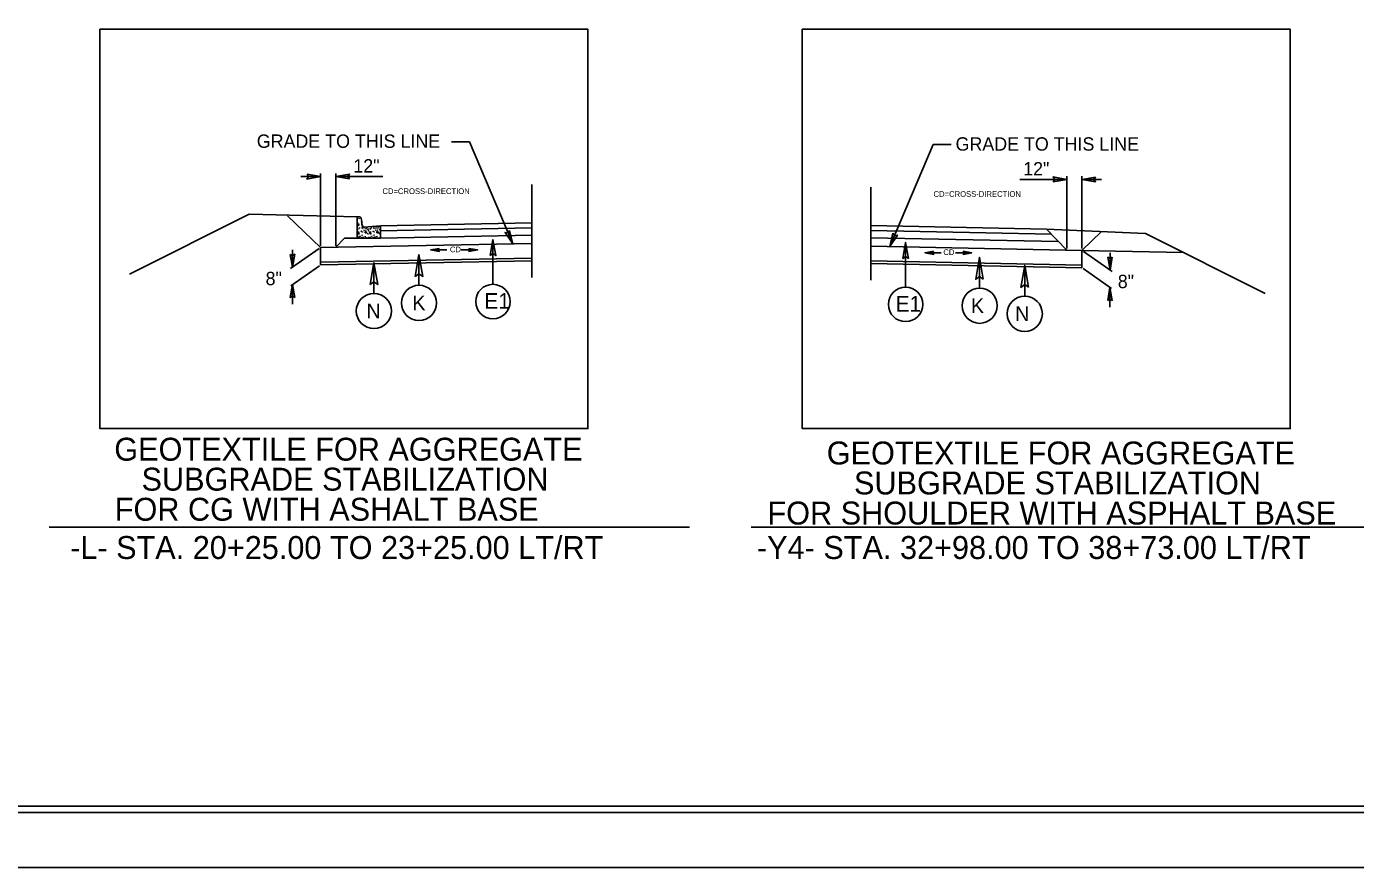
# Model space of a CAD drawing. Extents: x 1904401 to 1905163, y 193929 to 194736.
# Drawn here: x 1904801.9 to 1904910.6, y 194023.4 to 194092.2 of the extents above; entities that cross this region are included whole.
import ezdxf

# ---------------------------------------------------------------- set-up
doc = ezdxf.new("R2010")
doc.units = 0
for name, color, linetype in [('Old_Level_1', 7, 'Continuous'), ('Old_Level_11', 7, 'Continuous'), ('Old_Level_20', 7, 'Continuous'), ('Prop Dimension', 7, 'Continuous'), ('Prop Dimension Text', 7, 'Continuous'), ('Prop Lane Arrow CELL', 7, 'Continuous'), ('Prop Terminator CELL', 7, 'Continuous'), ('Sheet Cutting Line CELL', 7, 'Continuous'), ('Sheet Plot Border Inside CELL', 7, 'Continuous'), ('Sheet Plot Border Outside CELL', 7, 'Continuous'), ('Sheet Typical CELL', 7, 'Continuous'), ('Typical Curb CELL', 7, 'Continuous'), ('Typical Hinge Slope Interstate CELL', 7, 'Continuous'), ('Typical ID Circle CELL', 7, 'Continuous'), ('Typical Pavement Slope CELL', 7, 'Continuous'), ('Typical Shoulder Slope CELL', 7, 'Continuous'), ('Typical Terminator CELL', 7, 'Continuous'), ('Typical Text General CELL', 7, 'Continuous'), ('Typical Text ID Circle CELL', 7, 'Continuous')]:
    doc.layers.add(name, color=color, linetype=linetype)

msp = doc.modelspace()

# ---------------------------------------------------------------- linework, layer by layer
at = {"layer": 'Old_Level_1'}
for p, q in [((1904803.75, 194051.25), (1904856.14, 194051.25)), ((1904861.21, 194051.25), (1904913.6, 194051.25))]:
    msp.add_line(p, q, dxfattribs=at)
at = {"layer": 'Old_Level_11'}
for p, q in [((1904840.07, 194071.13), (1904840.07, 194074.78)), ((1904840.07, 194071.13), (1904840.07, 194074.78)), ((1904873.83, 194070.9), (1904873.83, 194074.55)), ((1904873.83, 194070.9), (1904873.83, 194074.55))]:
    msp.add_line(p, q, dxfattribs=at)
for points in [[(1904807.91, 194091.97), (1904847.84, 194091.97), (1904847.84, 194059.32), (1904807.91, 194059.32)], [(1904865.37, 194091.97), (1904905.3, 194091.97), (1904905.3, 194059.32), (1904865.37, 194059.32)], [(1904839.85, 194073.47), (1904840.07, 194074.78), (1904840.31, 194073.47), (1904840.07, 194073.63)], [(1904839.85, 194073.47), (1904840.07, 194074.78), (1904840.31, 194073.47), (1904840.07, 194073.63)], [(1904874.06, 194073.24), (1904873.83, 194074.55), (1904873.6, 194073.24), (1904873.83, 194073.4)]]:
    msp.add_lwpolyline(points, close=True, dxfattribs=at)
for centre in [(1904840.07, 194069.71), (1904840.07, 194069.71), (1904873.83, 194069.48), (1904873.83, 194069.48)]:
    msp.add_circle(centre, 1.41, dxfattribs=at)
at = {"layer": 'Prop Dimension'}
for p, q in [((1904838.15, 194082.78), (1904836.68, 194082.78)), ((1904838.15, 194082.78), (1904841.69, 194074.44)), ((1904876.08, 194082.55), (1904872.54, 194074.21)), ((1904876.08, 194082.55), (1904877.55, 194082.55)), ((1904843.24, 194071.68), (1904843.24, 194079.29)), ((1904870.99, 194071.45), (1904870.99, 194079.06)), ((1904836.31, 194073.93), (1904834.98, 194073.93)), ((1904837.48, 194073.93), (1904838.81, 194073.93)), ((1904876.75, 194073.7), (1904875.42, 194073.7)), ((1904877.92, 194073.7), (1904879.25, 194073.7))]:
    msp.add_line(p, q, dxfattribs=at)
at = {"layer": 'Prop Dimension Text'}
for p, q in [((1904825.97, 194074.28), (1904825.97, 194080.18)), ((1904827.22, 194074.28), (1904827.22, 194080.18)), ((1904825.97, 194079.93), (1904824.36, 194079.93)), ((1904831.06, 194079.93), (1904827.22, 194079.93)), ((1904883.17, 194079.7), (1904887.01, 194079.7)), ((1904887.01, 194074.04), (1904887.01, 194079.95)), ((1904888.26, 194074.04), (1904888.26, 194079.95)), ((1904888.26, 194079.7), (1904889.87, 194079.7)), ((1904825.85, 194074.05), (1904823.5, 194072.4)), ((1904823.67, 194072.52), (1904823.67, 194073.93)), ((1904888.38, 194073.81), (1904890.73, 194072.17)), ((1904890.56, 194072.29), (1904890.56, 194073.7)), ((1904825.88, 194072.64), (1904823.54, 194071)), ((1904888.35, 194072.41), (1904890.69, 194070.77)), ((1904823.68, 194069.49), (1904823.68, 194071.1)), ((1904890.55, 194069.26), (1904890.55, 194070.86))]:
    msp.add_line(p, q, dxfattribs=at)
at = {"layer": 'Prop Terminator CELL'}
for points in [[(1904823.49, 194073.57), (1904823.67, 194072.52), (1904823.86, 194073.58), (1904823.67, 194073.44)], [(1904835.68, 194074.05), (1904834.98, 194073.93), (1904835.68, 194073.81), (1904835.59, 194073.93)], [(1904838.11, 194074.05), (1904838.81, 194073.93), (1904838.1, 194073.81), (1904838.19, 194073.93)], [(1904876.12, 194073.82), (1904875.42, 194073.7), (1904876.13, 194073.57), (1904876.04, 194073.7)], [(1904878.55, 194073.82), (1904879.25, 194073.7), (1904878.55, 194073.57), (1904878.64, 194073.7)], [(1904890.74, 194073.34), (1904890.56, 194072.29), (1904890.37, 194073.34), (1904890.56, 194073.21)], [(1904823.86, 194070.04), (1904823.68, 194071.1), (1904823.49, 194070.04), (1904823.68, 194070.17)], [(1904890.37, 194069.81), (1904890.55, 194070.86), (1904890.74, 194069.8), (1904890.55, 194069.94)]]:
    msp.add_lwpolyline(points, close=True, dxfattribs=at)
at = {"layer": 'Sheet Cutting Line CELL'}
msp.add_line((1904710.69, 194023.44), (1905047.49, 194023.44), dxfattribs=at)
at = {"layer": 'Sheet Plot Border Inside CELL'}
msp.add_lwpolyline([(1905046.59, 194238.95), (1904713.29, 194238.95), (1904713.29, 194027.93), (1905046.59, 194027.93)], close=True, dxfattribs=at)
at = {"layer": 'Sheet Plot Border Outside CELL'}
msp.add_lwpolyline([(1905047.49, 194243.44), (1904710.69, 194243.44), (1904710.69, 194023.44), (1905047.49, 194023.44)], close=True, dxfattribs=at)
at = {"layer": 'Sheet Typical CELL'}
msp.add_lwpolyline([(1905044.09, 194238.44), (1904744.09, 194238.44), (1904744.09, 194028.44), (1905044.09, 194028.44)], close=True, dxfattribs=at)
at = {"layer": 'Typical Curb CELL'}
for p, q in [((1904828.95, 194074.9), (1904828.95, 194076.64)), ((1904828.95, 194076.64), (1904829.15, 194076.64)), ((1904828.97, 194075.98), (1904829.09, 194076.06)), ((1904829.08, 194075.9), (1904828.97, 194075.98)), ((1904829.09, 194076.06), (1904829.08, 194075.9)), ((1904829.33, 194076.2), (1904829.33, 194076.22)), ((1904830.88, 194075.91), (1904829.52, 194075.79)), ((1904830.88, 194074.9), (1904830.88, 194075.91)), ((1904828.95, 194074.9), (1904830.88, 194074.9)), ((1904829.07, 194075.43), (1904828.99, 194075.3)), ((1904828.99, 194075.3), (1904829.12, 194075.23)), ((1904829.12, 194075.23), (1904829.07, 194075.43)), ((1904829.64, 194075.52), (1904829.62, 194075.33)), ((1904829.62, 194075.33), (1904829.71, 194075.32)), ((1904829.71, 194075.32), (1904829.64, 194075.52)), ((1904830.04, 194075.43), (1904829.96, 194075.3)), ((1904829.96, 194075.3), (1904830.08, 194075.23)), ((1904830.08, 194075.23), (1904830.04, 194075.43)), ((1904830.61, 194075.52), (1904830.58, 194075.33)), ((1904830.58, 194075.33), (1904830.68, 194075.32)), ((1904830.68, 194075.32), (1904830.61, 194075.52))]:
    msp.add_line(p, q, dxfattribs=at)
for centre in [(1904828.96, 194076.45), (1904829, 194076.13), (1904829.07, 194075.65), (1904829.12, 194076.51), (1904829.16, 194075.74), (1904829.36, 194075.79), (1904829.38, 194075.7), (1904829.53, 194075.73), (1904829.68, 194075.66), (1904829.76, 194075.74), (1904829.89, 194075.65), (1904830.04, 194075.65), (1904830.13, 194075.74), (1904830.33, 194075.79), (1904830.34, 194075.7), (1904830.5, 194075.73), (1904830.61, 194075.84), (1904830.65, 194075.66), (1904830.72, 194075.81), (1904830.85, 194075.65), (1904829.06, 194074.98), (1904829.19, 194075.05), (1904829.3, 194075.46), (1904829.33, 194074.94), (1904829.37, 194075.14), (1904829.4, 194075.41), (1904829.46, 194074.99), (1904829.51, 194075.56), (1904829.62, 194075.03), (1904829.74, 194074.91), (1904829.78, 194075.32), (1904829.84, 194075.6), (1904829.86, 194075.24), (1904829.9, 194075.49), (1904829.9, 194074.95), (1904830.02, 194074.98), (1904830.16, 194075.05), (1904830.27, 194075.46), (1904830.29, 194074.94), (1904830.34, 194075.14), (1904830.36, 194075.41), (1904830.42, 194074.99), (1904830.48, 194075.56), (1904830.58, 194075.03), (1904830.71, 194074.91), (1904830.75, 194075.32), (1904830.81, 194075.6), (1904830.82, 194075.24), (1904830.86, 194075.49), (1904830.87, 194074.95)]:
    msp.add_ellipse(centre, major_axis=(0, 0.0139), ratio=0.444444, dxfattribs=at)
for centre, major_axis, end_param in [((1904829.15, 194076.22), (0, 0.417), 6.283185), ((1904829.52, 194076.2), (0, -0.417), 6.324802)]:
    msp.add_ellipse(centre, major_axis=major_axis, ratio=0.444444, start_param=4.712389, end_param=end_param, dxfattribs=at)
at = {"layer": 'Typical Hinge Slope Interstate CELL'}
for p, q in [((1904820.13, 194076.85), (1904810.33, 194071.95)), ((1904893.47, 194075.27), (1904903.26, 194070.37))]:
    msp.add_line(p, q, dxfattribs=at)
for points in [[(1904843.24, 194073.26), (1904825.96, 194072.92), (1904825.97, 194072.7), (1904843.24, 194073.05)], [(1904870.99, 194073.03), (1904888.26, 194072.68), (1904888.26, 194072.47), (1904870.99, 194072.81)]]:
    msp.add_lwpolyline(points, close=True, dxfattribs=at)
at = {"layer": 'Typical ID Circle CELL'}
for p, q in [((1904834.02, 194071.05), (1904834.02, 194073.55)), ((1904830.33, 194070.38), (1904830.33, 194072.89)), ((1904879.89, 194070.82), (1904879.89, 194073.33)), ((1904883.58, 194070.15), (1904883.58, 194072.66))]:
    msp.add_line(p, q, dxfattribs=at)
for centre in [(1904830.33, 194068.94), (1904834.02, 194069.6), (1904879.89, 194069.37), (1904883.58, 194068.71)]:
    msp.add_circle(centre, 1.44, dxfattribs=at)
at = {"layer": 'Typical Pavement Slope CELL'}
for p, q in [((1904830.88, 194075.91), (1904843.24, 194076.16)), ((1904830.88, 194075.5), (1904843.25, 194075.75)), ((1904885.36, 194075.64), (1904870.99, 194075.93)), ((1904830.88, 194074.9), (1904843.26, 194075.15)), ((1904886.35, 194074.61), (1904870.97, 194074.92)), ((1904885.76, 194075.22), (1904870.98, 194075.52)), ((1904825.97, 194074.13), (1904843.24, 194074.47)), ((1904888.26, 194073.89), (1904870.99, 194074.24)), ((1904825.96, 194072.92), (1904843.24, 194073.26)), ((1904888.26, 194072.68), (1904870.99, 194073.03))]:
    msp.add_line(p, q, dxfattribs=at)
at = {"layer": 'Typical Shoulder Slope CELL'}
for p, q in [((1904828.95, 194076.64), (1904820.13, 194076.85)), ((1904823.27, 194076.72), (1904825.97, 194074.13)), ((1904827.22, 194074.15), (1904827.93, 194074.9)), ((1904828.95, 194074.9), (1904827.93, 194074.9)), ((1904885.36, 194075.64), (1904893.47, 194075.27)), ((1904887.01, 194073.92), (1904885.36, 194075.64)), ((1904889.86, 194075.43), (1904888.26, 194073.89)), ((1904825.97, 194074.13), (1904825.97, 194072.92)), ((1904888.26, 194073.89), (1904888.26, 194072.68)), ((1904888.26, 194073.89), (1904896.54, 194073.73)), ((1904825.97, 194072.7), (1904843.24, 194073.05)), ((1904888.26, 194072.47), (1904870.99, 194072.81))]:
    msp.add_line(p, q, dxfattribs=at)
at = {"layer": 'Typical Terminator CELL'}
for points in [[(1904824.86, 194080.12), (1904825.97, 194079.93), (1904824.85, 194079.73), (1904824.99, 194079.93)], [(1904828.33, 194079.74), (1904827.22, 194079.93), (1904828.33, 194080.13), (1904828.19, 194079.93)], [(1904885.9, 194079.51), (1904887.01, 194079.7), (1904885.9, 194079.9), (1904886.04, 194079.7)], [(1904889.37, 194079.89), (1904888.26, 194079.7), (1904889.38, 194079.5), (1904889.24, 194079.7)], [(1904841.43, 194075.52), (1904841.69, 194074.44), (1904841.07, 194075.37), (1904841.31, 194075.32)], [(1904872.8, 194075.29), (1904872.54, 194074.21), (1904873.16, 194075.14), (1904872.92, 194075.09)], [(1904833.72, 194071.77), (1904834.02, 194073.55), (1904834.34, 194071.76), (1904834.02, 194071.99)], [(1904830.02, 194071.11), (1904830.33, 194072.89), (1904830.65, 194071.1), (1904830.33, 194071.33)], [(1904880.19, 194071.55), (1904879.89, 194073.33), (1904879.57, 194071.54), (1904879.89, 194071.76)], [(1904883.88, 194070.88), (1904883.58, 194072.66), (1904883.26, 194070.87), (1904883.58, 194071.1)]]:
    msp.add_lwpolyline(points, close=True, dxfattribs=at)

# ---------------------------------------------------------------- texts
at = {"layer": 'Old_Level_20'}
for p in [(1904839.37, 194069.12), (1904839.37, 194069.12), (1904873.01, 194068.89), (1904873.01, 194068.89)]:
    msp.add_text('E1', height=1.279, dxfattribs=at).set_placement(p)
at = {"layer": 'Prop Dimension Text'}
for s, p in [('12"', (1904828.65, 194080.26)), ('12"', (1904883.45, 194080.02)), ('8"', (1904821.47, 194071.05)), ('8"', (1904891.19, 194070.81))]:
    msp.add_text(s, height=1.092, dxfattribs=at).set_placement(p)
at = {"layer": 'Prop Lane Arrow CELL'}
for s, p in [('-L- STA. 20+25.00 TO 23+25.00 LT/RT', (1904805.48, 194048.66)), ('-Y4- STA. 32+98.00 TO 38+73.00 LT/RT', (1904861.67, 194048.66))]:
    msp.add_text(s, height=1.875, dxfattribs=at).set_placement(p)
at = {"layer": 'Typical Hinge Slope Interstate CELL'}
for s, height, p in [('CD=CROSS-DIRECTION', 0.4679, (1904831.03, 194078.5)), ('CD=CROSS-DIRECTION', 0.4679, (1904876.12, 194078.27)), ('CD', 0.468, (1904836.55, 194073.74)), ('CD', 0.468, (1904876.92, 194073.51))]:
    msp.add_text(s, height=height, dxfattribs=at).set_placement(p)
at = {"layer": 'Typical Text General CELL'}
for s, height, p in [('GRADE TO THIS LINE', 1.0918, (1904820.75, 194082.28)), ('GRADE TO THIS LINE', 1.0918, (1904877.92, 194082.05)), ('GEOTEXTILE FOR AGGREGATE ', 1.875, (1904809.09, 194056.7)), ('GEOTEXTILE FOR AGGREGATE ', 1.875, (1904867.38, 194056.39)), ('SUBGRADE STABILIZATION ', 1.875, (1904811.32, 194054.25)), ('SUBGRADE STABILIZATION ', 1.875, (1904869.61, 194053.94)), ('FOR CG WITH ASHALT BASE', 1.875, (1904809.13, 194051.79)), ('FOR SHOULDER WITH ASPHALT BASE', 1.875, (1904862.53, 194051.48))]:
    msp.add_text(s, height=height, dxfattribs=at).set_placement(p)
at = {"layer": 'Typical Text ID Circle CELL'}
for s, p in [('N', (1904829.72, 194068.34)), ('K', (1904833.48, 194069))]:
    msp.add_text(s, height=1.2, rotation=360, dxfattribs=at).set_placement(p)
for s, p in [('K', (1904879.18, 194068.77)), ('N', (1904882.8, 194068.11))]:
    msp.add_text(s, height=1.2, dxfattribs=at).set_placement(p)

doc.saveas('drawing.dxf')
